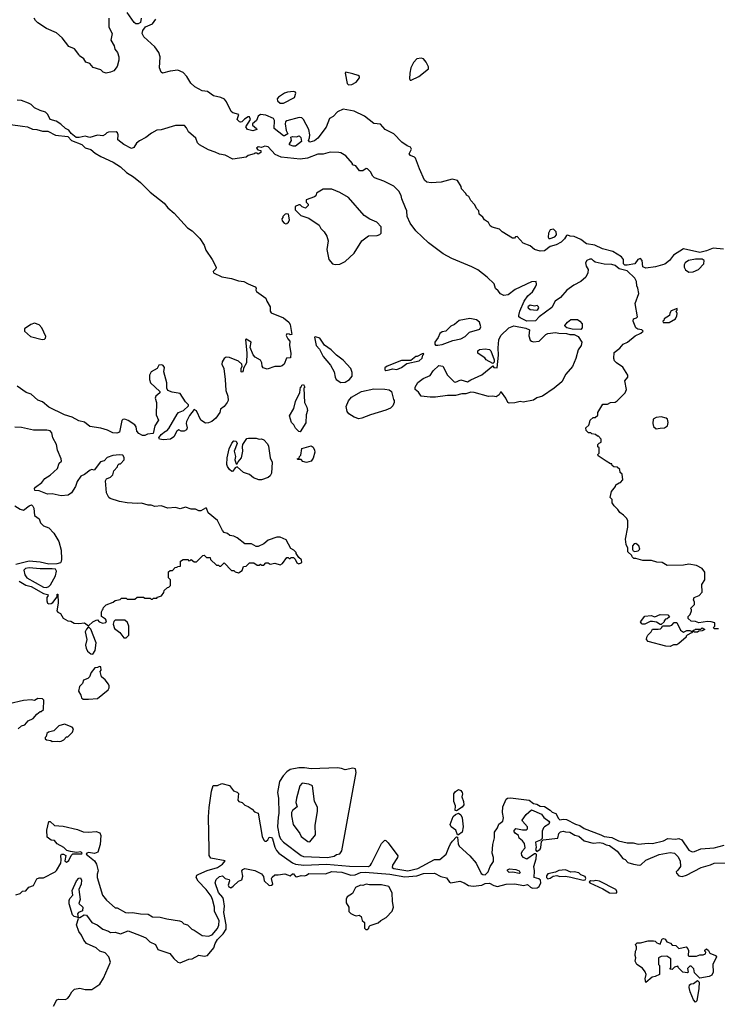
# Model space of a CAD drawing. Extents: x 1861455 to 2058065, y 200073 to 437907.
# Tile 553 of 574: x 2023269 to 2029603, y 376443 to 385382. Entities that reach past the tile are written whole.
import ezdxf

# ---------------------------------------------------------------- set-up
doc = ezdxf.new("R2010")
doc.units = 0

msp = doc.modelspace()

# ---------------------------------------------------------------- linework, layer by layer
at = {"layer": '0CON05XD'}
for points in [[(2024372, 385395), (2024366.7, 385355), (2024343.6, 385343.6), (2024325, 385343.8), (2024310, 385355), (2024245, 385446.7)], [(2024077.5, 385395), (2024077.5, 385315), (2024110, 385255), (2024097, 385197), (2024127.5, 385145), (2024132.5, 385115), (2024156.7, 385085), (2024168.8, 385045), (2024168.8, 385015), (2024153.9, 384956.1), (2024125, 384918.8), (2024095, 384903.8), (2024055, 384897.5), (2024026.4, 384906.4), (2024005, 384926.7), (2023936.4, 384946.4), (2023905, 384982.5), (2023870, 384995), (2023852.5, 385025), (2023813.6, 385053.6), (2023807.5, 385065), (2023766.4, 385116.4), (2023717, 385137), (2023655, 385217.5), (2023605, 385263.3), (2023513, 385303), (2023435, 385352.5), (2023413.3, 385375), (2023401.2, 385395)], [(2024635, 384913.3), (2024565, 384897.5), (2024552.5, 384905), (2024538.8, 384945), (2024546, 385045), (2024532, 385085), (2024495.5, 385135.5), (2024396.2, 385225), (2024381.2, 385255), (2024386.4, 385283.6), (2024412.3, 385317.7), (2024475, 385344.5), (2024504.4, 385385)], [(2026825, 384832.5), (2026893.6, 384866.4), (2026982.5, 384935), (2026980, 384955), (2026960, 384995), (2026936.1, 385026.1), (2026915, 385031.2), (2026875, 385026.2), (2026845.8, 384994.2), (2026821.2, 384945), (2026811.2, 384895), (2026807.5, 384845), (2026813.3, 384833.3), (2026825, 384832.5)], [(2029658.6, 383298.6), (2029565, 383306.6), (2029505, 383282.6), (2029445, 383267.8), (2029295, 383302), (2029206.7, 383245), (2029170, 383195), (2029126.8, 383163.2), (2029042.4, 383137.6), (2028955, 383126.7), (2028928.1, 383138.1), (2028922.5, 383195), (2028905, 383213.3), (2028882, 383205), (2028853.9, 383166.1), (2028785, 383152.5), (2028765, 383154), (2028750.5, 383165), (2028750.4, 383205), (2028735, 383229.1), (2028655, 383276.5), (2028560.3, 383300.3), (2028490, 383335), (2028416.7, 383346.7), (2028363.3, 383385), (2028305, 383413.3), (2028266.9, 383416.9), (2028245, 383425.8), (2028235, 383421.2), (2028216.9, 383393.1), (2028185, 383363.3), (2028141.7, 383338.3), (2028086.4, 383323.6), (2028035, 383282.5), (2027995, 383281.2), (2027944.4, 383294.4), (2027905, 383328.6), (2027841.9, 383351.9), (2027785, 383412.5), (2027770, 383410), (2027761.7, 383398.3), (2027745, 383397.5), (2027650, 383455), (2027625, 383480), (2027558.3, 383498.3), (2027540.7, 383510.7), (2027525, 383540), (2027490, 383565), (2027475, 383590), (2027442.5, 383615), (2027437, 383647), (2027420, 383665), (2027400, 383705), (2027365, 383740), (2027346.4, 383776.4), (2027325, 383790), (2027320, 383805), (2027280, 383845), (2027277, 383867), (2027245, 383922.5), (2027195, 383932.5), (2027095, 383906), (2027005, 383899.2), (2026965, 383906.7), (2026943.8, 383923.8), (2026898.5, 384028.5), (2026863.9, 384123.9), (2026854.2, 384134.2), (2026818.3, 384148.3), (2026805.8, 384165), (2026827.8, 384205), (2026819.2, 384225), (2026786.2, 384236.2), (2026739.7, 384269.7), (2026665, 384345.6), (2026589.2, 384385), (2026545, 384434.2), (2026485, 384439.4), (2026399.2, 384505), (2026305, 384550.9), (2026205, 384570), (2026155.6, 384544.4), (2026115, 384503.3), (2026082.5, 384485), (2026053.1, 384406.9), (2025975, 384306.2), (2025945, 384282), (2025905, 384270), (2025892.5, 384285), (2025901.7, 384308.3), (2025903.3, 384335), (2025893.9, 384383.9), (2025846.7, 384475), (2025830.7, 384490.7), (2025807, 384493), (2025695, 384463.3), (2025682.5, 384455), (2025680, 384435), (2025690, 384375), (2025702.5, 384345), (2025675, 384327.5), (2025665, 384328.8), (2025580, 384395), (2025582.5, 384465), (2025574.2, 384484.2), (2025505, 384514.2), (2025455, 384522), (2025435.6, 384504.4), (2025418.6, 384465), (2025382.5, 384435), (2025383.6, 384423.6), (2025420, 384395), (2025421.2, 384385), (2025385, 384372.7), (2025336.7, 384385), (2025322.3, 384407.7), (2025364.2, 384475), (2025355, 384498.8), (2025345, 384500), (2025310.3, 384479.7), (2025285, 384453.8), (2025275, 384450), (2025265, 384454.3), (2025243.8, 384475), (2025260, 384520), (2025205, 384536.2), (2025189.2, 384549.2), (2025146.4, 384636.4), (2025129.1, 384659.1), (2025094.4, 384674.4), (2025029.7, 384689.7), (2024975, 384730), (2024925, 384735.7), (2024861.1, 384771.1), (2024824, 384805), (2024785.8, 384865.8), (2024753.6, 384903.6), (2024705, 384922.5), (2024635, 384913.3)], [(2026255, 384788.8), (2026285, 384793.3), (2026325, 384815.8), (2026356.2, 384855), (2026353.3, 384865), (2026343.9, 384873.9), (2026295, 384891.2), (2026230, 384905), (2026223.3, 384895), (2026242.3, 384802.3), (2026255, 384788.8)], [(2025665, 384622.5), (2025763.9, 384676.1), (2025776.1, 384713.9), (2025773, 384723), (2025755, 384730), (2025700, 384725), (2025673.9, 384716.1), (2025620.7, 384679.3), (2025608.3, 384661.7), (2025610, 384645), (2025635, 384622.5), (2025665, 384622.5)], [(2029580, 379875), (2029580, 379905), (2029546.4, 379916.4), (2029515, 379918.8), (2029435, 379907.5), (2029405, 379917.5), (2029365, 379920), (2029340, 379945), (2029340, 379965), (2029357, 379983), (2029370, 380015), (2029368.3, 380028.3), (2029360, 380035), (2029397, 380073), (2029397.5, 380095), (2029387.5, 380115), (2029392.5, 380135), (2029440, 380155), (2029467.5, 380185), (2029462.5, 380255), (2029490, 380295), (2029490, 380365), (2029465, 380400), (2029415, 380427.5), (2029345, 380440), (2029295, 380430), (2029147, 380427), (2029103, 380453), (2029055, 380457.5), (2029005, 380472.5), (2028927, 380473), (2028865, 380490), (2028845, 380490), (2028830, 380505), (2028828.3, 380518.3), (2028791.7, 380551.7), (2028790, 380585), (2028777, 380617), (2028770, 380665), (2028790, 380775), (2028790, 380835), (2028780, 380855), (2028753, 380883), (2028717, 380907), (2028700, 380935), (2028667, 380967), (2028650, 380995), (2028650, 381025), (2028630, 381045), (2028643, 381097), (2028680, 381145), (2028681.7, 381158.3), (2028711.7, 381178.3), (2028725, 381180), (2028747, 381203), (2028740, 381255), (2028721.7, 381271.7), (2028718.3, 381298.3), (2028695, 381320), (2028663, 381323), (2028650, 381335), (2028645, 381350), (2028635, 381350), (2028595, 381372.5), (2028521.7, 381421.7), (2028520, 381435), (2028530, 381445), (2028530, 381495), (2028520, 381505), (2028520, 381525), (2028531.7, 381538.3), (2028550, 381545), (2028550, 381575), (2028525, 381600), (2028515, 381600), (2028497, 381617), (2028463, 381623), (2028455, 381630), (2028435, 381630), (2028411.7, 381651.7), (2028410, 381675), (2028438.3, 381701.7), (2028445, 381730), (2028450, 381745), (2028475, 381770), (2028495, 381770), (2028518.3, 381791.7), (2028520, 381815), (2028565, 381890), (2028605, 381890), (2028633, 381907), (2028675, 381910), (2028695, 381920), (2028767.5, 381995), (2028777.5, 382025), (2028763, 382103), (2028790, 382135), (2028792.5, 382155), (2028745, 382227.5), (2028687.5, 382265), (2028670, 382285), (2028663.8, 382305), (2028668.3, 382361.7), (2028719.6, 382400.5), (2028747.5, 382435), (2028787, 382453), (2028857, 382513), (2028910, 382535), (2028930, 382555), (2028917, 382567), (2028883, 382573), (2028863.6, 382583.6), (2028840, 382645), (2028842.5, 382665), (2028870, 382675), (2028877.5, 382685), (2028858.8, 382805), (2028890, 382895), (2028882.5, 382945), (2028872.5, 382965), (2028870, 383005), (2028853.3, 383035), (2028785, 383103.1), (2028711.1, 383121.1), (2028675, 383150.6), (2028645, 383158.6), (2028575, 383160.9), (2028495, 383180), (2028478.3, 383191.7), (2028465, 383206.2), (2028445, 383208.8), (2028417.5, 383195), (2028407.5, 383175), (2028413.3, 383145), (2028430, 383115), (2028428.8, 383085), (2028410, 383045), (2028364.1, 383005.9), (2028299.3, 382970.7), (2028237.5, 382925), (2028179.6, 382860.5), (2028130, 382825), (2028101.7, 382768.3), (2027986.2, 382685), (2027953.3, 382646.7), (2027875, 382646), (2027813.3, 382675), (2027801.2, 382685), (2027800, 382695), (2027810, 382735), (2027850.8, 382825), (2027884.4, 382875.6), (2027925, 382910), (2027952.5, 382955), (2027961.7, 382978.3), (2027960, 383005), (2027915, 383003.3), (2027766.8, 382933.2), (2027705, 382882.5), (2027665, 382877.5), (2027633.6, 382893.6), (2027615, 382920), (2027590.7, 382940.7), (2027577.5, 382985), (2027515, 383043.3), (2027429.7, 383109.7), (2027375, 383138), (2027193.2, 383213.2), (2027115.8, 383255.8), (2026980, 383355), (2026865, 383466.2), (2026814, 383535), (2026788.8, 383595), (2026783.3, 383645), (2026773.3, 383675), (2026740, 383755), (2026733.8, 383785), (2026712.5, 383825), (2026665, 383870), (2026575, 383916.7), (2026490, 383945), (2026475, 383960), (2026455, 384000), (2026428.3, 384028.3), (2026415, 384030), (2026385, 384010), (2026355, 384010), (2026320, 384055), (2026290, 384065), (2026290, 384075), (2026230, 384145), (2026185, 384172.5), (2026166.4, 384176.4), (2026088.3, 384178.3), (2026025, 384162), (2025975, 384160.5), (2025884, 384124), (2025815, 384116.9), (2025642.9, 384132.9), (2025587.7, 384157.7), (2025525, 384227.5), (2025495, 384232.5), (2025465, 384220), (2025435, 384227.5), (2025420, 384215), (2025431.7, 384201.7), (2025460, 384195), (2025460, 384175), (2025435, 384160), (2025425, 384170), (2025405, 384170), (2025397, 384163), (2025345, 384150), (2025327, 384133), (2025205, 384116.7), (2025135, 384151.2), (2025085, 384160), (2025045, 384180), (2024985, 384198.8), (2024903.3, 384245), (2024885, 384262.5), (2024867.5, 384305), (2024803.6, 384363.6), (2024785, 384400), (2024765, 384420), (2024685, 384422.5), (2024555, 384382.5), (2024515, 384377.5), (2024465, 384352.5), (2024415, 384312.5), (2024357, 384283), (2024330.7, 384259.3), (2024305, 384222.5), (2024285, 384213.3), (2024215, 384247.5), (2024161.2, 384291.2), (2024164.6, 384335), (2024156.2, 384355), (2024145, 384363.3), (2024075, 384361.2), (2024059.2, 384355), (2024045, 384338), (2024025, 384326.7), (2023977, 384333), (2023905, 384311.2), (2023865, 384323.8), (2023808.3, 384311.7), (2023783, 384313), (2023737, 384347), (2023715, 384380), (2023685, 384392.5), (2023642.3, 384432.3), (2023600.7, 384460.7), (2023547, 384477), (2023525, 384520), (2023505, 384542.5), (2023455, 384556.7), (2023405, 384582.5), (2023373, 384613), (2023350, 384625), (2023285, 384646.7), (2023245, 384652.5)], [(2023185, 384428.8), (2023293.8, 384416.2), (2023338.8, 384408.8), (2023385, 384388), (2023425, 384385.8), (2023475, 384370), (2023525, 384368.8), (2023595, 384332), (2023705, 384322.5), (2023740, 384285), (2023835, 384250), (2023865, 384217.5), (2023915, 384203.3), (2023955, 384168.8), (2024005, 384138.8), (2024117, 384087), (2024185.8, 384045.8), (2024240, 383995), (2024304.1, 383954.1), (2024365, 383903.3), (2024455, 383816.7), (2024580, 383715), (2024614.3, 383674.3), (2024673.3, 383625), (2024791.7, 383491.7), (2024835, 383466.2), (2024904, 383395), (2024944.2, 383335), (2024958.7, 383288.7), (2025015.8, 383205), (2025052, 383135), (2025049.7, 383120.3), (2025027.5, 383095), (2025030, 383085), (2025105, 383048.1), (2025192.8, 383032.8), (2025255, 383011.9), (2025305, 383005.6), (2025343.2, 382983.2), (2025407.8, 382957.7), (2025415.5, 382945), (2025412.2, 382925), (2025419.4, 382915), (2025502.9, 382855), (2025512.9, 382825), (2025543.1, 382775), (2025544.5, 382735), (2025551.5, 382721.5), (2025663.8, 382675), (2025712.2, 382635), (2025724.6, 382615), (2025740, 382525), (2025725, 382520), (2025717, 382527), (2025695, 382530), (2025690, 382515), (2025702.5, 382485), (2025723, 382463), (2025720, 382425), (2025730, 382355), (2025728.3, 382311.7), (2025691.7, 382308.3), (2025670, 382255), (2025651.7, 382238.3), (2025635, 382232.5), (2025585, 382232.5), (2025515, 382209.6), (2025481.5, 382221.5), (2025470.8, 382235), (2025466.9, 382265), (2025455, 382290), (2025407.6, 382317.6), (2025390.5, 382340.5), (2025360.8, 382405), (2025370, 382455), (2025325, 382482.5), (2025320.7, 382479.3), (2025332.5, 382355), (2025330, 382265), (2025301.7, 382218.3), (2025297, 382193), (2025288.3, 382181.7), (2025280, 382185), (2025280, 382215), (2025290, 382235), (2025287.5, 382255), (2025255, 382281.2), (2025175, 382316), (2025145, 382318.8), (2025125, 382306.7), (2025109.2, 382275), (2025105.8, 382255), (2025122.5, 382215), (2025135.8, 382115.8), (2025140.8, 382015), (2025160, 381965), (2025161.2, 381925), (2025153.8, 381905), (2025125, 381870), (2025092.5, 381845), (2025086, 381815), (2025050, 381765), (2025015, 381734.2), (2024985, 381721.2), (2024955, 381717.5), (2024913.3, 381745), (2024875, 381830), (2024855, 381842.5), (2024812, 381788), (2024783.3, 381735), (2024781.2, 381715), (2024790, 381675), (2024783, 381657), (2024763, 381647), (2024737, 381647), (2024715, 381657.5), (2024695, 381647.5), (2024670, 381595), (2024637.5, 381575), (2024575, 381566.2), (2024540, 381575), (2024532.5, 381585), (2024553.6, 381616.4), (2024593, 381647), (2024605, 381650), (2024625, 381670), (2024698.3, 381801.7), (2024712.5, 381815), (2024756.7, 381835), (2024802.5, 381875), (2024802.5, 381885), (2024773.9, 381913.9), (2024725, 381987.5), (2024655, 382000), (2024613.3, 382015), (2024606.2, 382035), (2024604.3, 382085), (2024579.2, 382185), (2024583.3, 382225), (2024573, 382243), (2024559.3, 382249.3), (2024532.5, 382245), (2024516.2, 382215), (2024462.5, 382185), (2024448.6, 382155), (2024449.2, 382115), (2024458, 382085), (2024543.3, 382005), (2024542.5, 381995), (2024506.4, 381963.6), (2024500, 381945), (2024511.2, 381905), (2024508, 381795), (2024530, 381745), (2024497.5, 381695), (2024480, 381625), (2024430.7, 381619.3), (2024405, 381607.5), (2024385, 381607.5), (2024350, 381625), (2024332.5, 381645), (2024326.7, 381685), (2024315, 381702.5), (2024255, 381744.2), (2024225, 381754.3), (2024205, 381753.3), (2024197.7, 381742.3), (2024174.1, 381635.9), (2024151.2, 381628.8), (2024115, 381632.5), (2024065.9, 381655.9), (2024005, 381673.8), (2023905, 381689.2), (2023859.1, 381729.1), (2023805, 381740), (2023745, 381774), (2023675.7, 381795.7), (2023532.5, 381865), (2023475, 381913.8), (2023435, 381926.2), (2023375, 381981.2), (2023328.6, 381998.6), (2023246.7, 382055)], [(2025752.4, 384232.4), (2025720, 384245), (2025718.8, 384255), (2025736.7, 384285), (2025730, 384315), (2025745, 384322.5), (2025783, 384317), (2025807, 384327), (2025821.7, 384311.7), (2025827.5, 384275), (2025775, 384234.4), (2025752.4, 384232.4)], [(2026135, 383160), (2026175, 383162.5), (2026225, 383187.5), (2026305, 383262.5), (2026377, 383373), (2026435, 383420), (2026515, 383422.5), (2026538.3, 383431.7), (2026550, 383445), (2026551.7, 383501.7), (2026513, 383543), (2026449.3, 383569.3), (2026397.5, 383605), (2026255, 383768.8), (2026175, 383813.3), (2026105, 383843.3), (2026025, 383842.5), (2025963.6, 383806.4), (2025957, 383783), (2025947, 383773), (2025870, 383745), (2025870, 383725), (2025888.3, 383708.3), (2025890, 383695), (2025865, 383670), (2025833, 383683), (2025815, 383700), (2025805, 383700), (2025770, 383685), (2025770, 383655), (2025823, 383603), (2025895, 383580), (2025990, 383515), (2026002.5, 383485), (2026032.5, 383455), (2026058.8, 383415), (2026068.8, 383375), (2026058.8, 383295), (2026077.5, 383205), (2026110, 383165), (2026135, 383160)], [(2025685, 383527.5), (2025695, 383532.5), (2025710, 383545), (2025720, 383565), (2025710, 383615), (2025695, 383620), (2025680, 383615), (2025660, 383595), (2025660, 383585), (2025650, 383575), (2025652.5, 383555), (2025670, 383535), (2025685, 383527.5)], [(2028085, 383394.3), (2028128.9, 383411.1), (2028142.2, 383427.8), (2028140, 383455), (2028115, 383480), (2028086.5, 383473.5), (2028070, 383445), (2028066.9, 383406.9), (2028075, 383396), (2028085, 383394.3)], [(2029345, 383090), (2029385, 383093.3), (2029432.5, 383115), (2029482.5, 383165), (2029485, 383196.7), (2029465, 383208), (2029405, 383206.2), (2029342.5, 383195), (2029312.5, 383175), (2029303.6, 383156.4), (2029303.3, 383135), (2029315, 383110), (2029345, 383090)], [(2027965, 382745.8), (2027975, 382750), (2027983.1, 382765), (2027981.1, 382775), (2027966.9, 382786.9), (2027945, 382780.8), (2027905, 382790), (2027883.3, 382775), (2027886.7, 382765), (2027905, 382750), (2027965, 382745.8)], [(2029111.7, 382631.7), (2029165, 382633.3), (2029222.5, 382665), (2029236.4, 382693.6), (2029237.5, 382715), (2029230, 382735), (2029240, 382745), (2029238.3, 382758.3), (2029185, 382740), (2029173, 382717), (2029170, 382695), (2029120, 382665), (2029118.3, 382651.7), (2029110, 382645), (2029111.7, 382631.7)], [(2027065, 382426.7), (2027105, 382434), (2027201.7, 382468.3), (2027275, 382484.3), (2027313.8, 382505), (2027353.3, 382545), (2027447.8, 382572.2), (2027455.5, 382594.5), (2027445.3, 382635.3), (2027415.9, 382655.9), (2027355, 382669.5), (2027259.3, 382650.7), (2027216.2, 382613.8), (2027185, 382600), (2027137.5, 382555), (2027105, 382547.5), (2027085, 382532.5), (2027068.8, 382495), (2027040, 382455), (2027037.5, 382435), (2027045, 382427.5), (2027065, 382426.7)], [(2023473, 382477), (2023495, 382482.5), (2023505, 382490), (2023506.4, 382506.4), (2023470, 382585), (2023445, 382612.5), (2023403.6, 382626.4), (2023370, 382615), (2023312.5, 382575), (2023312.5, 382555), (2023368.8, 382505), (2023473, 382477)], [(2027715, 381900), (2027702.5, 381905), (2027683.3, 381945), (2027645, 382000), (2027635, 382000), (2027622.5, 381975), (2027595, 381957.5), (2027565, 381963.3), (2027525, 381960), (2027396.4, 381996.4), (2027365, 382000), (2027320, 381985), (2027285, 381984), (2027225, 381970), (2027155, 381970), (2027045, 381953.8), (2026995, 381953.3), (2026915, 381962.5), (2026889.3, 381999.3), (2026860, 382025), (2026860, 382045), (2026885, 382087.5), (2026932.5, 382125), (2026995, 382152.5), (2027022.5, 382195), (2027075, 382242.5), (2027110, 382235), (2027153.9, 382153.9), (2027213.6, 382093.6), (2027225, 382090), (2027275, 382112.5), (2027335, 382092.5), (2027365, 382112.5), (2027465, 382158.8), (2027565, 382240), (2027573, 382223), (2027605, 382220), (2027618, 382335), (2027612.3, 382402.3), (2027618.8, 382475), (2027638, 382515), (2027710, 382585), (2027755, 382603.3), (2027865, 382580.5), (2027898.8, 382565), (2027890.8, 382510.8), (2027905, 382472.5), (2027915, 382462.5), (2027935, 382456.7), (2027985.7, 382464.3), (2028047.5, 382525), (2028066.1, 382533.9), (2028135, 382542.9), (2028165, 382534.4), (2028235, 382533.1), (2028265, 382524.4), (2028305, 382522.5), (2028340, 382505), (2028373.3, 382455), (2028366.2, 382425), (2028340, 382385), (2028318.8, 382305), (2028287.7, 382232.3), (2028227.5, 382165), (2028192.5, 382095), (2028122.5, 382035), (2028016.2, 381965), (2027965, 381947.5), (2027935, 381928.9), (2027840.8, 381909.2), (2027815, 381914.4), (2027765, 381904.4), (2027715, 381900)], [(2028365, 382570), (2028285, 382572.5), (2028237.5, 382585), (2028223.3, 382595), (2028220, 382605), (2028244.1, 382635.9), (2028275, 382660), (2028335, 382660), (2028355.9, 382645.9), (2028375, 382620), (2028377.5, 382585), (2028365, 382570)], [(2026185, 382086.7), (2026225, 382092), (2026263.3, 382115), (2026286.7, 382145), (2026288.3, 382178.3), (2026276.2, 382215), (2026205, 382292), (2026145, 382336), (2026098.8, 382385), (2026038.3, 382428.3), (2025995, 382490), (2025955, 382502.5), (2025945, 382500), (2025960, 382425), (2025990.7, 382390.7), (2026023.8, 382325), (2026091.2, 382245), (2026123.3, 382185), (2026133.3, 382135), (2026143.9, 382113.9), (2026185, 382086.7)], [(2026595, 382197.5), (2026625, 382203.3), (2026655, 382213.3), (2026695, 382206.7), (2026735, 382223.3), (2026785, 382260), (2026895, 382283.8), (2026925, 382310), (2026930, 382335), (2026940, 382345), (2026935, 382350), (2026925, 382347.5), (2026877, 382323), (2026865, 382322.5), (2026821.7, 382288.3), (2026735, 382286.7), (2026605, 382236.2), (2026585, 382220), (2026583.3, 382203.3), (2026595, 382197.5)], [(2027565, 382260), (2027505, 382293.3), (2027493, 382313), (2027440, 382345), (2027430, 382355), (2027430, 382375), (2027445, 382387.5), (2027495, 382393.3), (2027535, 382386.2), (2027546, 382375), (2027577.5, 382295), (2027577, 382273), (2027565, 382260)], [(2025815, 381640), (2025805, 381642.5), (2025775, 381672.5), (2025757.5, 381705), (2025737.5, 381725), (2025720, 381785), (2025757.7, 381852.3), (2025772.5, 381915), (2025811.7, 381998.3), (2025820, 382045), (2025828.3, 382051.7), (2025830, 382065), (2025845, 382070), (2025857.5, 382045), (2025850, 382035), (2025856.7, 381905), (2025876.7, 381865), (2025883.3, 381835), (2025870, 381795), (2025868, 381722), (2025815, 381640)], [(2026349.3, 381759.3), (2026305, 381773.3), (2026257.5, 381805), (2026243.3, 381825), (2026235, 381870), (2026255, 381922.5), (2026283.3, 381955), (2026372.7, 382007.3), (2026485, 382029.2), (2026585, 382028.8), (2026625, 382020), (2026646.4, 382006.4), (2026663, 381933), (2026670, 381925), (2026670, 381905), (2026657.5, 381875), (2026637.5, 381855), (2026595, 381836.2), (2026454.2, 381795.8), (2026375, 381763.8), (2026349.3, 381759.3)], [(2029048.3, 381668.3), (2029085, 381672.5), (2029125, 381677.5), (2029152.5, 381695), (2029157.5, 381725), (2029150, 381755), (2029140, 381765), (2029095, 381777.5), (2029048.3, 381771.7), (2029022.5, 381755), (2029017.5, 381715), (2029025, 381690), (2029048.3, 381668.3)], [(2023895, 379880), (2023933.9, 379916.1), (2023965, 379931.2), (2023975, 379932.5), (2023990, 379915), (2024024.4, 379904.4), (2024051.4, 379908.6), (2024056.2, 379925), (2024049.7, 379939.7), (2024013, 379963), (2024012.5, 380005), (2024020, 380025), (2024028.3, 380031.7), (2024030, 380045), (2024055, 380070), (2024117, 380093), (2024135, 380107.5), (2024181.7, 380118.3), (2024195, 380130), (2024235, 380130), (2024245, 380120), (2024315, 380120), (2024335, 380140), (2024395, 380140), (2024405, 380130), (2024455, 380130), (2024461.7, 380121.7), (2024475, 380120), (2024485, 380130), (2024515, 380130), (2024521.7, 380138.3), (2024558.3, 380151.7), (2024578.3, 380181.7), (2024581.7, 380198.3), (2024611.7, 380228.3), (2024625, 380230), (2024640, 380245), (2024640, 380295), (2024620, 380315), (2024621.7, 380368.3), (2024635, 380380), (2024658.3, 380381.7), (2024681.7, 380408.3), (2024698.3, 380411.7), (2024701.7, 380418.3), (2024728.3, 380421.7), (2024730, 380465), (2024755, 380480), (2024795, 380480), (2024805, 380470), (2024818.3, 380471.7), (2024825, 380480), (2024855, 380460), (2024875, 380460), (2024931.7, 380518.3), (2024945, 380520), (2024965, 380500), (2024998.3, 380498.3), (2025001.7, 380481.7), (2025055, 380430), (2025075, 380430), (2025085, 380420), (2025095, 380420), (2025125, 380450), (2025191.7, 380381.7), (2025215, 380380), (2025225, 380370), (2025255, 380360), (2025288.3, 380381.7), (2025301.7, 380418.3), (2025325, 380420), (2025355, 380450), (2025395, 380450), (2025425, 380430), (2025445, 380430), (2025455, 380440), (2025465, 380430), (2025485, 380430), (2025505, 380450), (2025525, 380450), (2025545, 380440), (2025585, 380447.5), (2025635, 380432.5), (2025656.4, 380443.6), (2025695, 380500), (2025708.3, 380498.3), (2025715, 380490), (2025725, 380490), (2025735, 380500), (2025755, 380500), (2025770, 380485), (2025785, 380450), (2025805, 380442.5), (2025825, 380450), (2025830, 380455), (2025828.3, 380478.3), (2025805, 380500), (2025780, 380535), (2025780, 380545), (2025760, 380565), (2025730.7, 380580.7), (2025689.6, 380659.5), (2025635, 380682.5), (2025605, 380682.5), (2025524.1, 380655.9), (2025485, 380623.3), (2025435, 380600), (2025415, 380600), (2025373, 380623), (2025315, 380622.5), (2025245, 380677.5), (2025215, 380692.5), (2025178.3, 380698.3), (2025156.1, 380716.1), (2025127, 380727), (2025110, 380745), (2025066.1, 380836.1), (2024980, 380905), (2024965, 380947.5), (2024955, 380947.5), (2024915, 380922.5), (2024895, 380923.3), (2024865, 380937.5), (2024827, 380937), (2024775, 380956.2), (2024725, 380940), (2024685, 380952.5), (2024615, 380947.5), (2024555, 380968.8), (2024495, 380962.5), (2024463, 380973), (2024435, 380973.3), (2024375, 380993.3), (2024335, 380990), (2024245, 380996), (2024175, 381008), (2024090, 381035), (2024077.5, 381045), (2024057.5, 381085), (2024047.5, 381195), (2024057, 381213), (2024095, 381230), (2024115, 381250), (2024123, 381287), (2024158.3, 381321.7), (2024161.7, 381338.3), (2024171.7, 381348.3), (2024185, 381350), (2024217.5, 381385), (2024217, 381407), (2024205, 381427.5), (2024175, 381432.5), (2024115, 381426.2), (2024065, 381407.5), (2024035, 381377.5), (2024003.6, 381366.4), (2023947, 381293), (2023925, 381297.5), (2023908.3, 381291.7), (2023858.3, 381251.7), (2023823.6, 381236.4), (2023792.3, 381187.7), (2023776.7, 381145), (2023741.2, 381085), (2023710, 381065), (2023645, 381058.2), (2023565, 381077.1), (2023522.7, 381072.7), (2023445, 381103.3), (2023408.3, 381108.3), (2023402.5, 381125), (2023412.3, 381137.7), (2023469.7, 381180.3), (2023496.7, 381215), (2023545, 381246.7), (2023613, 381307), (2023627.5, 381355), (2023647.5, 381375), (2023646.7, 381395), (2023613.3, 381475), (2023603.3, 381525), (2023570, 381585), (2023561.7, 381631.7), (2023545, 381650), (2023516.1, 381656.1), (2023395, 381656), (2023285, 381678.8), (2023225, 381682.5)], [(2025465, 381203.8), (2025440, 381205), (2025393.3, 381223.3), (2025355, 381253.8), (2025300.8, 381270.8), (2025245, 381322.5), (2025227, 381313), (2025205, 381282.5), (2025195, 381280), (2025175, 381297.5), (2025156.7, 381325), (2025151.2, 381345), (2025153.3, 381405), (2025170, 381485), (2025195, 381537.5), (2025215, 381557.5), (2025236.4, 381556.4), (2025242.5, 381535), (2025217.5, 381465), (2025227.5, 381415), (2025223.3, 381385), (2025235, 381350), (2025245, 381350), (2025251.7, 381368.3), (2025282.5, 381405), (2025295.8, 381464.2), (2025291.2, 381505), (2025295.9, 381524.1), (2025331.7, 381578.3), (2025346.4, 381583.6), (2025415, 381583.3), (2025443.9, 381573.9), (2025465, 381576.7), (2025485, 381567.5), (2025519.7, 381529.7), (2025528.9, 381508.9), (2025544.5, 381405), (2025560.6, 381365), (2025554.3, 381265), (2025545, 381240), (2025526.7, 381225), (2025465, 381203.8)], [(2025875, 381362.5), (2025841.7, 381371.7), (2025825, 381390), (2025795, 381390), (2025790, 381395), (2025808.3, 381401.7), (2025810, 381415), (2025821.7, 381428.3), (2025831.7, 381488.3), (2025915, 381513.3), (2025935, 381500), (2025947.5, 381475), (2025948.6, 381455), (2025935, 381400), (2025915, 381372.5), (2025875, 381362.5)], [(2023225, 380967.5), (2023275, 380937.5), (2023305, 380927.5), (2023355, 380967.5), (2023377, 380977), (2023390, 380965), (2023397, 380947), (2023405, 380880), (2023445, 380850), (2023457.5, 380815), (2023485, 380787.5), (2023535, 380767.5), (2023580.7, 380720.7), (2023623.3, 380645), (2023646.7, 380565), (2023650, 380485), (2023647, 380463), (2023638.8, 380451.2), (2023607.3, 380442.7), (2023535, 380437.5), (2023455, 380456), (2023355, 380464.7), (2023235, 380434.4)], [(2028855, 380553.3), (2028885, 380558.6), (2028900.6, 380575), (2028891.4, 380605), (2028865, 380626), (2028847.7, 380622.3), (2028833.3, 380605), (2028833.3, 380573.3), (2028840.7, 380560.7), (2028855, 380553.3)], [(2023511.7, 380228.3), (2023535, 380234.5), (2023549.8, 380250.2), (2023595.9, 380334.1), (2023603.2, 380375), (2023595, 380392.1), (2023565, 380397.1), (2023456, 380396), (2023355, 380406.5), (2023321.9, 380398.1), (2023307.5, 380385), (2023315, 380342), (2023334.3, 380314.3), (2023485, 380230.6), (2023511.7, 380228.3)], [(2023265.5, 380285), (2023325, 380249.3), (2023375, 380234.7), (2023485, 380173.2), (2023522.5, 380162.5), (2023528.8, 380155), (2023515.3, 380134.7), (2023514.6, 380105), (2023522.7, 380085), (2023535, 380078.7), (2023555, 380080.4), (2023569.1, 380090.9), (2023608.3, 380141.7), (2023610, 380165), (2023617, 380167), (2023620, 380085), (2023607.5, 380015), (2023615, 380003.3), (2023639.5, 379989.5), (2023665, 379947.5), (2023705, 379925.6), (2023735, 379921.2), (2023765, 379903.8), (2023805, 379898.6), (2023856.4, 379906.4), (2023895, 379880)], [(2024235, 379770), (2024260, 379795), (2024260, 379875), (2024248.3, 379908.3), (2024225, 379930), (2024135, 379930), (2024123, 379917), (2024117.5, 379895), (2024130, 379855), (2024178.3, 379818.3), (2024215, 379770), (2024235, 379770)], [(2029095, 379890), (2029085, 379890), (2029051.7, 379911.7), (2029015, 379917.5), (2028993, 379917), (2028945, 379893.3), (2028925, 379893.8), (2028917, 379897), (2028907.5, 379915), (2028945, 379967.5), (2029003, 379973), (2029035, 379960), (2029085, 379982.5), (2029155, 379980), (2029168.3, 379961.7), (2029148.3, 379941.7), (2029131.7, 379938.3), (2029120, 379925), (2029120, 379915), (2029095, 379890)], [(2029175, 379692.5), (2029135, 379693.3), (2028977, 379737), (2028960, 379755), (2028962.5, 379775), (2028973.3, 379795), (2029002.5, 379825), (2029015, 379850), (2029065, 379847.5), (2029087, 379853), (2029100, 379865), (2029105, 379880), (2029171.7, 379878.3), (2029190, 379885), (2029211.7, 379908.3), (2029235, 379910), (2029269.3, 379839.3), (2029295, 379822.5), (2029327, 379837), (2029355, 379837.5), (2029365, 379830), (2029380, 379830), (2029385, 379840), (2029398.3, 379841.7), (2029405, 379850), (2029455, 379850), (2029465, 379860), (2029490, 379845), (2029467, 379833), (2029435, 379830), (2029425, 379820), (2029395, 379820), (2029380, 379830), (2029370, 379815), (2029330, 379795), (2029320, 379785), (2029320, 379775), (2029253, 379717), (2029235, 379707.5), (2029205, 379707.5), (2029175, 379692.5)], [(2023935, 379622.5), (2023953.3, 379655), (2023962.5, 379725), (2023915, 379850), (2023895, 379870), (2023875, 379850), (2023862.5, 379825), (2023880, 379755), (2023866.4, 379703.6), (2023872, 379675), (2023885, 379650), (2023915, 379623.8), (2023935, 379622.5)], [(2029615, 379852.5), (2029575, 379852.5), (2029570, 379865), (2029580, 379875)], [(2023845, 379212.5), (2023895, 379213.3), (2023975, 379220), (2024073, 379297), (2024082.5, 379315), (2024082.5, 379335), (2024075, 379350), (2024045, 379390), (2024012.5, 379415), (2024000, 379465), (2024010, 379475), (2024007, 379507), (2023995, 379510), (2023975, 379500), (2023951.7, 379498.3), (2023917.5, 379455), (2023902.5, 379415), (2023888.3, 379401.7), (2023850, 379385), (2023840, 379355), (2023813, 379327), (2023802.5, 379285), (2023825, 379250), (2023830, 379225), (2023845, 379212.5)], [(2023257, 378943), (2023285, 378970), (2023315, 378980), (2023345, 379017.5), (2023393, 379037), (2023425, 379077.5), (2023455, 379100), (2023465, 379100), (2023485, 379120), (2023490, 379205), (2023477, 379217), (2023435, 379220), (2023405, 379202.5), (2023375, 379207.5), (2023305, 379202.5), (2023175, 379170)], [(2023635, 378827.5), (2023645, 378832.5), (2023670, 378845), (2023695, 378870), (2023705, 378870), (2023750, 378915), (2023757.5, 378945), (2023745, 378960), (2023675, 378987.5), (2023625, 378970), (2023580, 378925), (2023530, 378915), (2023515, 378900), (2023510, 378875), (2023500, 378865), (2023501.7, 378851.7), (2023513, 378843), (2023551.7, 378838.3), (2023565, 378830), (2023615, 378832.5), (2023635, 378827.5)], [(2026065, 377774.4), (2026125, 377788.8), (2026146.1, 377803.9), (2026175, 377810), (2026193.3, 377835), (2026323, 378547), (2026319.3, 378579.3), (2026295, 378586.2), (2026225, 378571.2), (2026190, 378585), (2026155, 378590), (2025915, 378579.4), (2025855, 378590), (2025805, 378590.6), (2025725, 378574), (2025695, 378553.8), (2025661.9, 378518.1), (2025629.2, 378465), (2025608.8, 378365), (2025620, 378315), (2025621.1, 378175), (2025615, 378142.5), (2025610, 378055), (2025626.8, 377975), (2025636.5, 377945), (2025664.7, 377914.7), (2025824.2, 377795), (2025845, 377785.5), (2026065, 377774.4)], [(2023233.6, 377436.4), (2023275, 377450), (2023295, 377470), (2023325, 377473.3), (2023353, 377507), (2023395, 377520), (2023425, 377582.5), (2023445, 377590), (2023485, 377592.5), (2023590, 377645), (2023603, 377657), (2023642.5, 377725), (2023646.7, 377755), (2023642.5, 377795), (2023650, 377805), (2023666.4, 377806.4), (2023687.5, 377795), (2023678.8, 377745), (2023694.3, 377734.3), (2023715, 377747.1), (2023735.9, 377794.1), (2023752.3, 377807.7), (2023832.5, 377807.5), (2023838, 377815), (2023825, 377825.8), (2023785, 377822.5), (2023729.6, 377829.6), (2023698.3, 377838.3), (2023668.8, 377865), (2023609.5, 377899.5), (2023585, 377930), (2023555, 377934.2), (2023520.2, 377960.2), (2023517.3, 378022.7), (2023535, 378102.5), (2023545, 378101.2), (2023585.8, 378065.8), (2023665, 378059.4), (2023795, 378029.6), (2023845, 378010), (2023895, 378005.9), (2023965, 378013), (2023998.3, 377998.3), (2024005.9, 377975.9), (2024000.4, 377895), (2023978.1, 377825), (2023947.9, 377812.1), (2023895, 377821.1), (2023880, 377815), (2023873.3, 377805), (2023948, 377745), (2023966.7, 377715), (2023983.3, 377655), (2023973.8, 377625), (2023973.3, 377595), (2024022.5, 377435), (2024058.3, 377388.3), (2024135, 377320), (2024155, 377320), (2024230, 377275), (2024256.2, 377273.8), (2024293, 377277), (2024365, 377263.8), (2024435, 377260), (2024475, 377237.5), (2024545, 377233.3), (2024605, 377217.5), (2024721.7, 377201.7), (2024740, 377195), (2024760, 377175), (2024793.6, 377163.6), (2024832.5, 377125), (2024855, 377116.7), (2024925, 377066.7), (2024985, 377061.2), (2025018, 377075), (2025065, 377131.2), (2025077.6, 377162.4), (2025079.6, 377205), (2025038.6, 377285), (2025037.5, 377325), (2025021.1, 377395), (2025008.1, 377425), (2024962.9, 377485), (2024890.6, 377560.6), (2024871.2, 377595), (2024878.8, 377615), (2024894.5, 377625.5), (2024972.6, 377657.4), (2025065, 377684.5), (2025112.2, 377715), (2025135.7, 377745), (2025005, 377769), (2024990.2, 377795), (2024990.6, 377849.4), (2024984.7, 378145), (2024989.8, 378230.2), (2025012.3, 378377.7), (2025025, 378430), (2025065, 378430), (2025105, 378447.5), (2025175, 378430), (2025211.7, 378381.7), (2025245, 378370), (2025257, 378357), (2025250, 378295), (2025260, 378285), (2025290, 378275), (2025315, 378250), (2025345, 378240), (2025380, 378215), (2025401.7, 378191.7), (2025435, 378177.5), (2025471.2, 377965), (2025485, 377932.5), (2025495, 377924.7), (2025507.5, 377925), (2025521.8, 377935), (2025535, 377961.1), (2025555, 377957.9), (2025565.5, 377944.5), (2025585, 377870.8), (2025600.5, 377840.5), (2025623.6, 377813.6), (2025746.1, 377726.1), (2025775, 377715.4), (2025850, 377705), (2026055, 377714.3), (2026265, 377698.5), (2026436.7, 377695), (2026453.8, 377705), (2026465, 377722.5), (2026555, 377902.5), (2026585, 377932.5), (2026595, 377930), (2026615, 377910), (2026701.7, 377791.7), (2026698.8, 377775), (2026655.8, 377705), (2026650, 377685), (2026665, 377674.7), (2026795, 377653.4), (2026885, 377677.3), (2027035, 377758.2), (2027085, 377758.8), (2027141.2, 377805), (2027166.2, 377865), (2027180.3, 377899.7), (2027200, 377925), (2027235, 377962.5), (2027245, 377960), (2027250.7, 377900.7), (2027260, 377880), (2027355, 377791.2), (2027415, 377724), (2027460.4, 377630.5), (2027475, 377620), (2027495, 377617.8), (2027523.3, 377645), (2027541.5, 377695), (2027571.5, 377738.5), (2027572.5, 377775), (2027558.7, 377815), (2027564.8, 377895.2), (2027580.6, 377955), (2027580, 378005), (2027608, 378045), (2027620.7, 378079.3), (2027656.2, 378105), (2027661.4, 378135), (2027652.5, 378185), (2027657.5, 378235), (2027685, 378306.2), (2027697.1, 378315), (2027725, 378316.5), (2027895, 378295.7), (2027935, 378267.2), (2027965, 378259.7), (2027995, 378242.1), (2028035, 378237.7), (2028085, 378205.2), (2028105, 378186.9), (2028137.5, 378175), (2028160.6, 378130.6), (2028175, 378118.6), (2028205, 378124.5), (2028235, 378121.1), (2028315, 378079.4), (2028355, 378066.9), (2028395, 378037.5), (2028545, 377981.9), (2028575, 377965.3), (2028646.1, 377956.1), (2028705, 377926.7), (2028785, 377907.9), (2028838.8, 377908.8), (2028885, 377895.5), (2028975, 377906.4), (2029015, 377902.9), (2029115, 377928.5), (2029155, 377947.1), (2029225, 377943.5), (2029255, 377948.5), (2029280, 377935), (2029345, 377841.2), (2029375, 377828), (2029395, 377830), (2029455, 377854.2), (2029575, 377864.2), (2029665, 377888)], [(2025905, 377918.8), (2025955, 377980), (2025952, 378065), (2025973.3, 378195), (2025973, 378233), (2025946.7, 378285), (2025926.7, 378425), (2025895, 378442), (2025835, 378450), (2025812, 378425), (2025783.8, 378315), (2025777.5, 378275), (2025790, 378235), (2025745, 378203.3), (2025737.5, 378185), (2025736, 378155), (2025753.8, 378075), (2025813.3, 377995), (2025823.8, 377965), (2025885, 377920), (2025905, 377918.8)], [(2027235, 378200), (2027223.6, 378203.6), (2027226, 378245), (2027210, 378285), (2027212.5, 378355), (2027225.6, 378374.4), (2027255, 378393.8), (2027275, 378383.8), (2027285.8, 378365), (2027289.2, 378355), (2027282.9, 378325), (2027300, 378285), (2027301.4, 378255), (2027288.3, 378231.7), (2027235, 378200)], [(2023576.7, 376425), (2023607, 376483), (2023625, 376490), (2023685, 376487.5), (2023705, 376497.5), (2023720, 376515), (2023742.5, 376555), (2023768.3, 376581.7), (2023815, 376590), (2023865, 376577.5), (2023925, 376576.7), (2023995.6, 376624.4), (2024031.2, 376678.8), (2024092.5, 376825), (2024078.8, 376875), (2024045, 376908.8), (2023995.8, 376925.8), (2023965, 376955.8), (2023875, 376996), (2023850.8, 377025), (2023830.3, 377070.3), (2023805.7, 377105), (2023785.7, 377165), (2023802.5, 377222.5), (2023800, 377230), (2023765, 377241.5), (2023749.2, 377255), (2023717.5, 377355), (2023718.6, 377385), (2023725, 377403.8), (2023751.4, 377435), (2023745.8, 377475), (2023784.2, 377565), (2023805, 377586.7), (2023822.5, 377592.5), (2023829.1, 377569.1), (2023826.7, 377535), (2023805.9, 377484.1), (2023817.1, 377395), (2023807.1, 377357.1), (2023842.9, 377325), (2023839.4, 377290.6), (2023803.6, 377276.4), (2023794.4, 377265.6), (2023800, 377230), (2023815, 377231.2), (2023855, 377256.7), (2023875, 377252), (2023925, 377185.8), (2023973.3, 377165), (2024023.6, 377123.6), (2024075, 377107.5), (2024095, 377094.2), (2024135, 377098.6), (2024185, 377083.5), (2024255, 377110), (2024371.2, 377065), (2024413.3, 377045), (2024449.6, 377009.5), (2024503.3, 376985), (2024525, 376941.2), (2024632.5, 376905), (2024668.3, 376858.3), (2024705, 376826.7), (2024725, 376820), (2024805, 376854.2), (2024835, 376856.9), (2024895, 376888.6), (2024945, 376878.9), (2024973.8, 376886.2), (2025032.5, 376955), (2025043.2, 376995), (2025065, 377030), (2025115.9, 377084.1), (2025144.6, 377125), (2025144.6, 377165.5), (2025121.8, 377275), (2025127.8, 377335), (2025120.6, 377395), (2025113.3, 377413.3), (2025075, 377458.8), (2025042.9, 377545), (2025054.2, 377575), (2025085, 377603.1), (2025110, 377610), (2025135.5, 377585.6), (2025170.8, 377575), (2025175.5, 377564.5), (2025160.8, 377525), (2025168.8, 377508.8), (2025185, 377501.2), (2025208.8, 377515), (2025255, 377561.2), (2025285, 377574), (2025296.5, 377605), (2025287.5, 377655), (2025295, 377667.5), (2025314.1, 377675.9), (2025405, 377658.8), (2025465, 377628.8), (2025483.8, 377603.8), (2025487.7, 377565), (2025535, 377521.8), (2025555.3, 377524.7), (2025567.9, 377535), (2025556.2, 377585), (2025561.9, 377598.1), (2025585, 377618.1), (2025617.4, 377617.4), (2025677.7, 377627.7), (2025725, 377610.5), (2025745, 377627.3), (2025755, 377627.3), (2025775, 377602.5), (2025785, 377599.5), (2025825, 377611.9), (2025855, 377609.3), (2025873.4, 377616.6), (2025895, 377629.8), (2026045, 377628.9), (2026105, 377649.4), (2026195, 377641.9), (2026275, 377615.8), (2026315, 377618.8), (2026365, 377638.1), (2026405, 377641.1), (2026630, 377625), (2026765, 377600.4), (2026875, 377610.6), (2026935, 377630), (2027035, 377633.3), (2027094.2, 377604.2), (2027145, 377591.4), (2027171.5, 377551.5), (2027185, 377545.6), (2027265, 377560.5), (2027305.6, 377545.6), (2027345, 377520), (2027385.8, 377514.2), (2027465, 377525.3), (2027495, 377538.2), (2027535, 377542.9), (2027575, 377521.3), (2027607.1, 377512.9), (2027685, 377533.6), (2027765, 377535.7), (2027845, 377520.6), (2027879.3, 377529.3), (2027906.2, 377505), (2027925, 377497.1), (2027968.2, 377501.8), (2027986.9, 377513.1), (2028002.5, 377545), (2027998.6, 377568.6), (2027981.7, 377581.7), (2027940, 377595), (2027943.8, 377655), (2027938.8, 377695), (2027960, 377765), (2027962.5, 377802.5), (2027955, 377810), (2027945, 377807.5), (2027875, 377760), (2027844.7, 377774.7), (2027829.5, 377795), (2027827.1, 377815), (2027834.1, 377835.9), (2027857.5, 377862.5), (2027852.2, 377902.2), (2027835, 377927.5), (2027805, 377950), (2027797.5, 377975), (2027767, 377997), (2027757.5, 378015), (2027775, 378037.5), (2027835, 378027.5), (2027871.7, 378028.3), (2027880, 378035), (2027880, 378055), (2027835.7, 378105), (2027833.1, 378115), (2027867.5, 378165), (2027915, 378208), (2028008, 378168), (2028028, 378138), (2028074.2, 378105), (2028080, 378095), (2028075, 378078), (2028035.6, 378054.4), (2028024, 378045), (2028013.8, 378015), (2028012.5, 377947.5), (2027997.5, 377932.5), (2027953.8, 377915), (2027958.8, 377865), (2027953.3, 377845), (2027965, 377830), (2027995, 377850), (2028002.5, 377865), (2028008.3, 377921.7), (2028022.5, 377937.5), (2028155, 377952.5), (2028163.3, 377995), (2028181.2, 378008.8), (2028205, 378016), (2028225, 378007.9), (2028264.2, 378005), (2028309.2, 377979.2), (2028345, 377968.8), (2028395, 377926.9), (2028475, 377906.9), (2028535, 377911.5), (2028562.7, 377907.3), (2028595, 377890.8), (2028625.8, 377885), (2028695, 377833.3), (2028745, 377767.5), (2028766.4, 377756.4), (2028791.7, 377731.7), (2028843.9, 377713.9), (2028895, 377706.7), (2028909.6, 377710.5), (2028955, 377752), (2029075, 377802), (2029175, 377821.2), (2029213.9, 377813.9), (2029243.8, 377785), (2029266.7, 377745), (2029269.2, 377695), (2029245, 377661.1), (2029230, 377645), (2029232.8, 377632.8), (2029255, 377608), (2029285, 377604), (2029325, 377615.8), (2029456.3, 377683.7), (2029542.1, 377707.9), (2029575, 377724.2), (2029675, 377726)], [(2027255, 377980), (2027245, 377980), (2027228.8, 378025), (2027186, 378055), (2027179.4, 378075), (2027205, 378147.5), (2027225, 378167.5), (2027255, 378177.5), (2027275, 378163.3), (2027286.4, 378136.4), (2027296.9, 378055), (2027285.8, 378005), (2027255, 377980)], [(2027805, 377629.2), (2027748.3, 377641.7), (2027715, 377640), (2027697.5, 377655), (2027700, 377665), (2027717.9, 377672.1), (2027775, 377668.2), (2027805.5, 377655), (2027812, 377635), (2027805, 377629.2)], [(2028385, 377570), (2028405, 377574), (2028410.6, 377585), (2028403, 377603), (2028365, 377619.2), (2028345.4, 377635.4), (2028305, 377645.6), (2028275, 377642.5), (2028225, 377662.9), (2028165, 377657.1), (2028135, 377644), (2028065, 377628), (2028051.2, 377608.8), (2028052.5, 377595), (2028065, 377583.3), (2028085, 377587.1), (2028112.5, 377607.5), (2028145, 377612.5), (2028175, 377602.5), (2028225, 377605.5), (2028275, 377597.1), (2028385, 377570)], [(2026425, 377122.5), (2026440, 377135), (2026441.7, 377148.3), (2026451.7, 377158.3), (2026525, 377181.2), (2026547.7, 377202.3), (2026598.3, 377231.7), (2026651.2, 377288.8), (2026662.5, 377325), (2026654, 377375), (2026652.7, 377455), (2026622.4, 377512.4), (2026555, 377526.2), (2026446.2, 377526.2), (2026415, 377532.1), (2026385, 377521.9), (2026365, 377523.1), (2026317.5, 377502.5), (2026290, 377450), (2026241.7, 377418.3), (2026233.6, 377396.4), (2026232.5, 377365), (2026257.5, 377325), (2026257.5, 377285), (2026276.4, 377266.4), (2026305, 377252.5), (2026325, 377247.5), (2026351.7, 377251.7), (2026369.3, 377239.3), (2026380, 377205), (2026400, 377185), (2026400, 377135), (2026413, 377123), (2026425, 377122.5)], [(2028685, 377453.3), (2028693.1, 377465), (2028683.1, 377485), (2028535, 377561.9), (2028501.6, 377568.4), (2028475, 377560), (2028455, 377563.8), (2028441.2, 377555), (2028447.5, 377545), (2028565, 377492.5), (2028625.4, 377455.4), (2028685, 377453.3)], [(2028955, 376640), (2028947.5, 376675), (2028957.5, 376715), (2028948.3, 376738.3), (2028925, 376772.5), (2028874.1, 376804.1), (2028857.5, 376835), (2028862.5, 376865), (2028857.5, 376885), (2028860, 376925), (2028870, 376945), (2028870, 376965), (2028860, 376985), (2028875, 377000), (2028905, 377000), (2028975, 377020), (2029025, 377020), (2029040, 377015), (2029055, 377000), (2029085, 376990), (2029101.7, 377038.3), (2029115, 377040), (2029130, 377035), (2029145, 377010), (2029178.3, 376998.3), (2029195, 376980), (2029228.3, 376978.3), (2029255, 376950), (2029320, 376965), (2029337, 376947), (2029341.7, 376931.7), (2029340, 376885), (2029345, 376880), (2029415, 376880), (2029445, 376892.5), (2029475, 376892.5), (2029495, 376900), (2029500, 376915), (2029490, 376925), (2029490, 376935), (2029505, 376947.5), (2029525, 376930), (2029536.7, 376906.7), (2029587.5, 376885), (2029596.7, 376875), (2029562.5, 376805), (2029565.8, 376735), (2029555, 376707.5), (2029530, 376695), (2029445, 376680), (2029395, 376730), (2029390, 376765), (2029365, 376790), (2029355, 376790), (2029333, 376767), (2029340, 376735), (2029331.7, 376728.3), (2029290, 376735), (2029250, 376775), (2029245, 376790), (2029215, 376780), (2029195, 376760), (2029171.7, 376761.7), (2029180, 376775), (2029180, 376855), (2029145, 376880), (2029093, 376877), (2029070, 376865), (2029070, 376805), (2029080, 376795), (2029080, 376715), (2029040, 376695), (2029011.7, 376688.3), (2028955, 376640)], [(2029405, 376463.3), (2029387.5, 376485), (2029357.5, 376555), (2029347.5, 376595), (2029351.7, 376618.3), (2029365, 376630), (2029388.3, 376631.7), (2029425, 376660), (2029437.5, 376645), (2029436.1, 376586.1), (2029418.8, 376475), (2029405, 376463.3)]]:
    msp.add_lwpolyline(points, dxfattribs=at)

doc.saveas('drawing.dxf')
